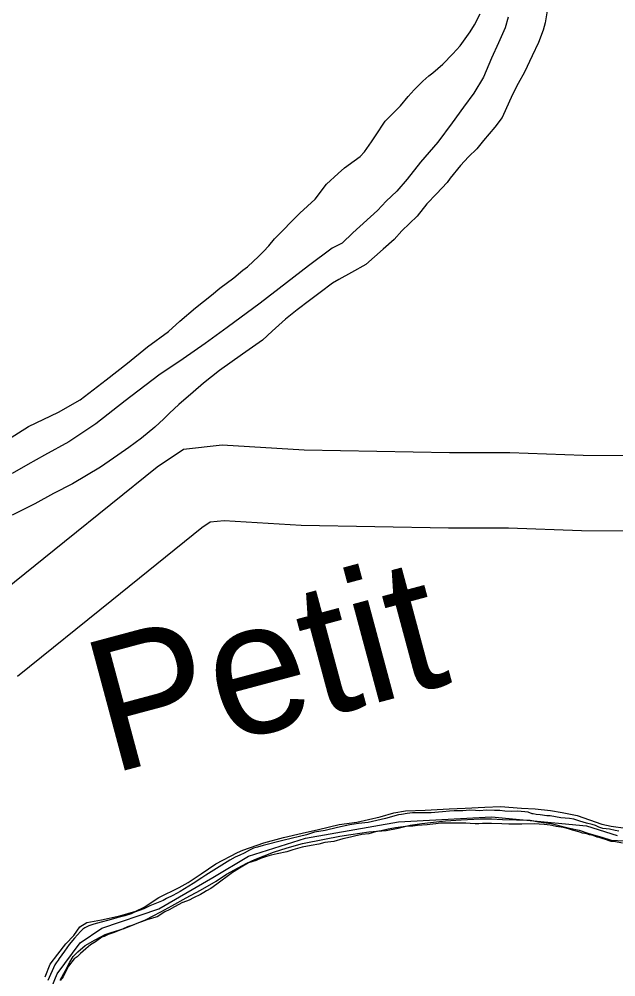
# Model space of a CAD drawing. Extents: x 1374139 to 1377472, y 1168351 to 1170484.
# Drawn here: x 1374679.66 to 1374703.43, y 1169744.72 to 1169782.9 of the extents above; entities that cross this region are included whole.
import ezdxf

# ---------------------------------------------------------------- set-up
doc = ezdxf.new("R2010")
doc.units = 0
doc.layers.add('Default', color=7, linetype='Continuous')

msp = doc.modelspace()

# ---------------------------------------------------------------- linework, layer by layer
at = {"layer": 'Default'}
for points in [[(1374689.838, 1169774.137), (1374690.844, 1169775.161), (1374691.456, 1169775.719), (1374691.909, 1169776.315), (1374692.363, 1169776.751), (1374692.62, 1169776.965), (1374693.006, 1169777.25), (1374693.243, 1169777.423), (1374693.411, 1169777.605), (1374693.696, 1169778.009), (1374693.853, 1169778.251), (1374694.245, 1169778.827), (1374694.571, 1169779.161), (1374694.847, 1169779.445), (1374695.152, 1169779.809), (1374695.398, 1169780.082), (1374695.734, 1169780.427), (1374695.981, 1169780.64), (1374696.139, 1169780.762), (1374696.535, 1169781.097), (1374696.939, 1169781.513), (1374697.225, 1169781.837), (1374697.627, 1169782.392), (1374697.794, 1169782.665), (1374698.028, 1169783.108)], [(1374689.838, 1169774.137), (1374690.844, 1169775.161), (1374691.456, 1169775.719), (1374691.909, 1169776.315), (1374692.363, 1169776.751), (1374692.62, 1169776.965), (1374693.006, 1169777.25), (1374693.243, 1169777.423), (1374693.411, 1169777.605), (1374693.696, 1169778.009), (1374693.853, 1169778.251), (1374694.245, 1169778.827), (1374694.571, 1169779.161), (1374694.847, 1169779.445), (1374695.152, 1169779.809), (1374695.398, 1169780.082), (1374695.734, 1169780.427), (1374695.981, 1169780.64), (1374696.139, 1169780.762), (1374696.535, 1169781.097), (1374696.939, 1169781.513), (1374697.225, 1169781.837), (1374697.627, 1169782.392), (1374697.794, 1169782.665), (1374698.028, 1169783.108)], [(1374700.703, 1169783.309), (1374700.61, 1169782.757), (1374700.534, 1169782.456), (1374700.34, 1169781.973), (1374700.097, 1169781.439), (1374699.795, 1169780.784), (1374699.531, 1169780.331), (1374699.306, 1169779.897), (1374698.898, 1169778.971), (1374698.603, 1169778.597), (1374698.15, 1169778.061), (1374697.885, 1169777.727), (1374697.559, 1169777.403), (1374697.244, 1169777.058), (1374696.83, 1169776.553), (1374696.712, 1169776.391), (1374696.288, 1169775.935), (1374695.894, 1169775.53), (1374695.51, 1169775.045), (1374694.898, 1169774.457), (1374694.593, 1169774.112)], [(1374700.703, 1169783.309), (1374700.61, 1169782.757), (1374700.534, 1169782.456), (1374700.34, 1169781.973), (1374700.097, 1169781.439), (1374699.795, 1169780.784), (1374699.531, 1169780.331), (1374699.306, 1169779.897), (1374698.898, 1169778.971), (1374698.603, 1169778.597), (1374698.15, 1169778.061), (1374697.885, 1169777.727), (1374697.559, 1169777.403), (1374697.244, 1169777.058), (1374696.83, 1169776.553), (1374696.712, 1169776.391), (1374696.288, 1169775.935), (1374695.894, 1169775.53), (1374695.51, 1169775.045), (1374694.898, 1169774.457), (1374694.593, 1169774.112)], [(1374699.139, 1169782.981), (1374699.014, 1169782.549), (1374698.752, 1169781.954), (1374698.48, 1169781.34), (1374698.149, 1169780.585), (1374697.767, 1169779.95), (1374697.355, 1169779.384)], [(1374697.355, 1169779.384), (1374696.913, 1169778.758), (1374696.343, 1169778), (1374695.644, 1169777.19), (1374695.113, 1169776.513), (1374694.699, 1169776.047), (1374694.284, 1169775.642), (1374693.929, 1169775.267), (1374692.951, 1169774.374)], [(1374692.951, 1169774.374), (1374692.522, 1169773.973), (1374692.126, 1169773.766), (1374691.188, 1169773.07), (1374690.31, 1169772.384), (1374689.265, 1169771.575), (1374687.952, 1169770.602), (1374687.064, 1169769.966), (1374686.195, 1169769.361), (1374685.226, 1169768.704), (1374683.885, 1169767.68), (1374682.711, 1169766.769), (1374681.634, 1169766.05), (1374680.674, 1169765.513), (1374680.011, 1169765.142), (1374679.377, 1169764.791)], [(1374678.572, 1169765.749), (1374680.036, 1169766.655), (1374681.235, 1169767.236), (1374682.086, 1169767.721), (1374683.122, 1169768.519), (1374683.98, 1169769.184), (1374684.778, 1169769.829), (1374685.607, 1169770.443), (1374686.06, 1169770.852), (1374686.69, 1169771.393), (1374687.322, 1169771.894), (1374687.656, 1169772.18), (1374688.209, 1169772.58), (1374688.574, 1169772.887), (1374688.751, 1169773.03), (1374688.997, 1169773.244), (1374689.184, 1169773.428), (1374689.39, 1169773.641), (1374689.607, 1169773.855), (1374689.838, 1169774.137)], [(1374678.572, 1169765.749), (1374680.036, 1169766.655), (1374681.235, 1169767.236), (1374682.086, 1169767.721), (1374683.122, 1169768.519), (1374683.98, 1169769.184), (1374684.778, 1169769.829), (1374685.607, 1169770.443), (1374686.06, 1169770.852), (1374686.69, 1169771.393), (1374687.322, 1169771.894), (1374687.656, 1169772.18), (1374688.209, 1169772.58), (1374688.574, 1169772.887), (1374688.751, 1169773.03), (1374688.997, 1169773.244), (1374689.184, 1169773.428), (1374689.39, 1169773.641), (1374689.607, 1169773.855), (1374689.838, 1169774.137)], [(1374694.593, 1169774.112), (1374694.164, 1169773.73), (1374693.465, 1169773.117), (1374692.901, 1169772.797), (1374692.396, 1169772.518), (1374692.139, 1169772.374), (1374691.655, 1169771.995), (1374691.231, 1169771.688), (1374690.738, 1169771.309), (1374690.264, 1169770.941), (1374689.733, 1169770.461), (1374689.349, 1169770.104), (1374688.559, 1169769.54), (1374687.641, 1169768.894), (1374687.01, 1169768.382), (1374686.586, 1169768.025), (1374686.025, 1169767.535), (1374685.651, 1169767.188), (1374685.425, 1169766.964), (1374685.071, 1169766.637), (1374684.529, 1169766.198), (1374684.025, 1169765.829), (1374683.591, 1169765.511), (1374682.9, 1169765.039), (1374681.782, 1169764.369), (1374681.029, 1169763.986), (1374680.286, 1169763.583), (1374679.385, 1169763.128)], [(1374694.593, 1169774.112), (1374694.164, 1169773.73), (1374693.465, 1169773.117), (1374692.901, 1169772.797), (1374692.396, 1169772.518), (1374692.139, 1169772.374), (1374691.655, 1169771.995), (1374691.231, 1169771.688), (1374690.738, 1169771.309), (1374690.264, 1169770.941), (1374689.733, 1169770.461), (1374689.349, 1169770.104), (1374688.559, 1169769.54), (1374687.641, 1169768.894), (1374687.01, 1169768.382), (1374686.586, 1169768.025), (1374686.025, 1169767.535), (1374685.651, 1169767.188), (1374685.425, 1169766.964), (1374685.071, 1169766.637), (1374684.529, 1169766.198), (1374684.025, 1169765.829), (1374683.591, 1169765.511), (1374682.9, 1169765.039), (1374681.782, 1169764.369), (1374681.029, 1169763.986), (1374680.286, 1169763.583), (1374679.385, 1169763.128)], [(1374677.886, 1169759.189), (1374681.471, 1169762.076), (1374685.155, 1169765.057), (1374686.206, 1169765.756), (1374687.745, 1169765.93), (1374691.008, 1169765.727), (1374696.795, 1169765.626), (1374699.206, 1169765.621), (1374702.122, 1169765.515), (1374713.456, 1169765.482), (1374715.106, 1169765.489), (1374722.414, 1169764.165), (1374723.859, 1169763.749), (1374725.485, 1169762.46), (1374726.107, 1169760.874), (1374726.37, 1169758.098), (1374726.662, 1169755.647), (1374726.885, 1169753.687)], [(1374679.597, 1169756.714), (1374683.355, 1169759.742), (1374686.934, 1169762.637), (1374687.263, 1169762.856), (1374687.821, 1169762.919), (1374690.889, 1169762.729), (1374696.765, 1169762.626), (1374699.148, 1169762.621), (1374702.063, 1169762.515), (1374713.458, 1169762.482), (1374714.843, 1169762.488), (1374721.73, 1169761.24), (1374722.46, 1169761.03), (1374722.988, 1169760.612), (1374723.16, 1169760.172), (1374723.386, 1169757.779), (1374723.682, 1169755.3), (1374723.897, 1169753.408)], [(1374680.697, 1169744.72), (1374680.896, 1169745.221), (1374681.206, 1169745.632), (1374681.525, 1169746.033), (1374681.834, 1169746.374), (1374682.074, 1169746.715), (1374682.363, 1169746.885), (1374682.942, 1169746.996), (1374683.671, 1169747.157), (1374684.31, 1169747.338), (1374684.64, 1169747.498), (1374685.219, 1169747.879), (1374686.037, 1169748.281), (1374686.396, 1169748.481), (1374686.915, 1169748.832), (1374687.494, 1169749.223), (1374688.353, 1169749.685), (1374688.573, 1169749.775), (1374689.401, 1169750.066), (1374690.19, 1169750.277), (1374690.939, 1169750.448), (1374691.578, 1169750.599), (1374692.407, 1169750.79), (1374693.106, 1169750.891), (1374694.034, 1169751.102), (1374694.583, 1169751.263), (1374695.053, 1169751.343), (1374695.832, 1169751.364), (1374696.79, 1169751.415), (1374697.42, 1169751.445), (1374698.209, 1169751.486), (1374698.828, 1169751.506), (1374699.667, 1169751.447), (1374700.216, 1169751.417), (1374700.825, 1169751.358), (1374701.295, 1169751.278), (1374701.884, 1169751.148), (1374702.873, 1169750.809), (1374703.243, 1169750.729), (1374703.812, 1169750.649)], [(1374700.138, 1169751.217), (1374700.098, 1169751.217), (1374699.928, 1169751.287), (1374699.529, 1169751.328), (1374699.279, 1169751.319), (1374699.01, 1169751.329), (1374698.81, 1169751.35), (1374698.59, 1169751.35), (1374698.261, 1169751.361), (1374698.011, 1169751.341), (1374697.841, 1169751.352), (1374697.592, 1169751.362), (1374697.332, 1169751.333), (1374696.992, 1169751.333), (1374696.803, 1169751.324), (1374696.523, 1169751.304), (1374696.363, 1169751.284), (1374696.073, 1169751.255), (1374695.854, 1169751.255), (1374695.714, 1169751.256), (1374695.384, 1169751.256), (1374695.334, 1169751.256), (1374695.115, 1169751.237), (1374694.885, 1169751.197), (1374694.765, 1169751.177), (1374694.255, 1169751.028), (1374693.906, 1169750.959), (1374693.556, 1169750.879), (1374693.177, 1169750.84), (1374692.827, 1169750.781), (1374692.337, 1169750.681), (1374691.848, 1169750.562), (1374691.428, 1169750.483), (1374691.108, 1169750.383), (1374690.829, 1169750.314), (1374690.169, 1169750.155), (1374689.38, 1169749.956), (1374689.15, 1169749.897), (1374689, 1169749.847), (1374688.83, 1169749.777), (1374688.62, 1169749.647), (1374688.45, 1169749.567), (1374688.27, 1169749.488), (1374688.05, 1169749.378), (1374687.1, 1169748.779), (1374686.94, 1169748.669), (1374686.59, 1169748.449), (1374686.071, 1169748.13), (1374685.781, 1169747.97), (1374685.531, 1169747.84), (1374685.391, 1169747.76), (1374684.871, 1169747.551), (1374684.621, 1169747.431), (1374684.261, 1169747.302), (1374684.117, 1169747.24)], [(1374680.608, 1169743.443), (1374681.17, 1169744.844), (1374682.092, 1169746.084), (1374682.952, 1169746.664), (1374685.22, 1169747.43), (1374687.38, 1169748.678), (1374688.79, 1169749.527), (1374691.068, 1169750.253), (1374694.764, 1169750.897), (1374698.48, 1169751.1), (1374702.264, 1169750.742), (1374703.481, 1169750.358)], [(1374681.296, 1169744.59), (1374681.506, 1169744.971), (1374681.685, 1169745.312), (1374681.815, 1169745.532), (1374681.995, 1169745.723), (1374682.284, 1169745.974), (1374682.683, 1169746.194), (1374683.093, 1169746.405), (1374683.322, 1169746.485), (1374683.841, 1169746.646), (1374684.69, 1169746.997), (1374685.299, 1169747.308), (1374685.748, 1169747.559), (1374686.307, 1169747.87), (1374686.886, 1169748.171), (1374687.505, 1169748.542), (1374687.924, 1169748.813), (1374688.383, 1169749.064), (1374688.733, 1169749.254), (1374689.052, 1169749.395), (1374689.791, 1169749.686), (1374690.34, 1169749.867), (1374690.949, 1169750.038), (1374691.828, 1169750.209), (1374692.437, 1169750.329), (1374692.876, 1169750.39), (1374693.585, 1169750.5), (1374694.284, 1169750.551), (1374694.754, 1169750.652), (1374695.233, 1169750.772), (1374695.702, 1169750.833), (1374696.042, 1169750.873), (1374696.641, 1169750.944), (1374697.26, 1169750.984), (1374698.019, 1169751.015), (1374698.469, 1169751.025), (1374698.908, 1169750.996), (1374700.017, 1169750.966), (1374700.346, 1169750.897), (1374700.846, 1169750.837), (1374701.575, 1169750.647), (1374701.965, 1169750.567), (1374702.314, 1169750.447), (1374702.864, 1169750.288), (1374703.243, 1169750.168), (1374703.753, 1169750.148)], [(1374703.542, 1169750.529), (1374703.402, 1169750.549), (1374703.172, 1169750.609), (1374702.913, 1169750.64), (1374702.823, 1169750.66), (1374702.753, 1169750.69), (1374702.613, 1169750.751), (1374702.484, 1169750.801), (1374702.264, 1169750.852), (1374701.995, 1169750.932), (1374701.755, 1169751.003), (1374701.585, 1169751.033), (1374701.236, 1169751.064), (1374701.026, 1169751.105), (1374700.817, 1169751.135), (1374700.677, 1169751.145), (1374700.417, 1169751.176), (1374700.248, 1169751.196), (1374700.138, 1169751.217)], [(1374703.69, 1169750.047), (1374703.411, 1169750.098), (1374703.241, 1169750.118), (1374702.972, 1169750.209), (1374702.922, 1169750.229), (1374702.762, 1169750.27), (1374702.682, 1169750.29), (1374702.523, 1169750.36), (1374702.373, 1169750.381), (1374702.273, 1169750.421), (1374702.103, 1169750.451), (1374701.954, 1169750.502), (1374701.704, 1169750.572), (1374701.535, 1169750.623), (1374701.345, 1169750.673), (1374701.055, 1169750.714), (1374700.806, 1169750.765), (1374700.576, 1169750.795), (1374700.177, 1169750.816), (1374699.687, 1169750.807), (1374699.508, 1169750.807), (1374699.158, 1169750.808), (1374698.889, 1169750.818), (1374698.479, 1169750.829), (1374698.279, 1169750.83), (1374698.11, 1169750.83), (1374697.97, 1169750.82), (1374697.82, 1169750.821), (1374697.63, 1169750.841), (1374697.451, 1169750.851), (1374697.281, 1169750.852), (1374697.091, 1169750.852), (1374696.951, 1169750.842), (1374696.782, 1169750.853), (1374696.612, 1169750.843), (1374696.442, 1169750.843), (1374696.262, 1169750.824), (1374696.132, 1169750.804), (1374695.913, 1169750.784), (1374695.533, 1169750.755), (1374695.343, 1169750.725), (1374695.044, 1169750.716), (1374694.654, 1169750.667), (1374694.354, 1169750.607), (1374694.075, 1169750.548), (1374693.895, 1169750.518), (1374693.585, 1169750.429), (1374693.305, 1169750.399), (1374693.016, 1169750.33), (1374692.856, 1169750.29), (1374692.556, 1169750.22), (1374692.196, 1169750.121), (1374691.837, 1169750.071), (1374691.597, 1169750.012), (1374691.297, 1169749.952), (1374690.938, 1169749.893)], [(1374690.938, 1169749.893), (1374690.558, 1169749.784), (1374690.328, 1169749.704), (1374689.938, 1169749.625), (1374689.699, 1169749.575), (1374689.519, 1169749.525), (1374689.269, 1169749.436), (1374689.099, 1169749.366), (1374688.799, 1169749.266), (1374688.439, 1169749.057), (1374688.229, 1169748.917), (1374688.109, 1169748.837), (1374687.529, 1169748.417), (1374687.299, 1169748.247), (1374687.129, 1169748.148), (1374687.019, 1169748.088), (1374686.889, 1169748.008), (1374686.609, 1169747.878), (1374686.429, 1169747.778), (1374686.179, 1169747.689), (1374686.169, 1169747.679), (1374685.849, 1169747.509), (1374685.64, 1169747.389), (1374685.46, 1169747.31), (1374685.16, 1169747.12), (1374685.1, 1169747.1), (1374684.84, 1169747.02), (1374684.74, 1169746.99), (1374684.53, 1169746.921), (1374684.42, 1169746.881), (1374684.19, 1169746.781), (1374683.97, 1169746.712), (1374683.8, 1169746.642), (1374683.581, 1169746.542), (1374683.401, 1169746.482), (1374683.201, 1169746.413), (1374683.051, 1169746.333), (1374682.951, 1169746.303), (1374682.701, 1169746.113), (1374682.501, 1169745.993), (1374682.311, 1169745.833), (1374682.111, 1169745.653), (1374681.971, 1169745.524), (1374681.851, 1169745.444), (1374681.63, 1169745.154), (1374681.48, 1169744.873), (1374681.41, 1169744.723), (1374681.299, 1169744.573)], [(1374684.117, 1169747.24), (1374683.877, 1169747.149), (1374683.557, 1169747.071), (1374683.228, 1169746.986), (1374682.922, 1169746.9), (1374682.642, 1169746.826), (1374682.43, 1169746.753), (1374682.273, 1169746.677), (1374682.194, 1169746.617), (1374682.101, 1169746.528)], [(1374682.101, 1169746.528), (1374681.862, 1169746.265), (1374681.652, 1169746.005), (1374681.462, 1169745.745), (1374681.251, 1169745.455), (1374681.211, 1169745.385), (1374681.141, 1169745.285), (1374681.081, 1169745.195), (1374680.8, 1169744.574)]]:
    msp.add_lwpolyline(points, dxfattribs=at)

# ---------------------------------------------------------------- texts
msp.add_text('Petit', height=5.28, rotation=15, dxfattribs=at).set_placement((1374683.311, 1169752.799))

doc.saveas('drawing.dxf')
